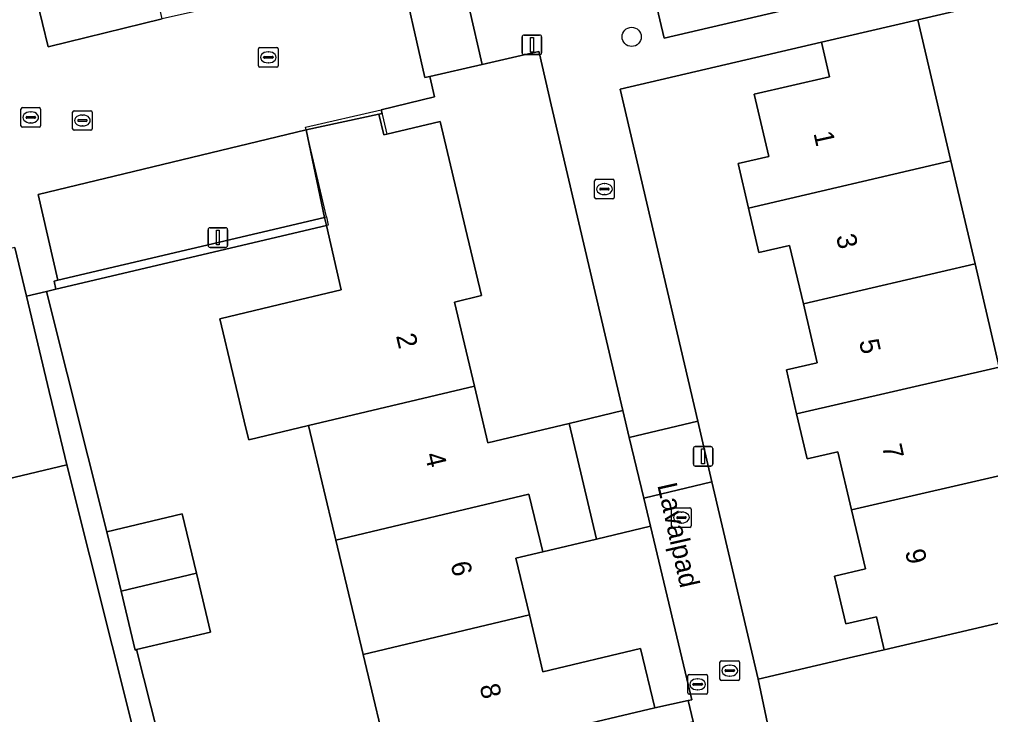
# Model space of a CAD drawing. Extents: x 158455 to 159797, y 387218 to 388672.
# Drawn here: x 159203.01 to 159252.49, y 388305.17 to 388340.61 of the extents above; entities that cross this region are included whole.
import ezdxf

# ---------------------------------------------------------------- set-up
doc = ezdxf.new("R2010")
doc.units = 0
for name, color, linetype in [('IMGEO_Boom', 7, 'Continuous'), ('IMGEO_Brandkraan', 7, 'Continuous'), ('IMGEO_Erf', 7, 'Continuous'), ('IMGEO_Groenvoorziening', 7, 'Continuous'), ('IMGEO_Kolk', 7, 'Continuous'), ('IMGEO_Lichtmast', 7, 'Continuous'), ('IMGEO_Muur', 7, 'Continuous'), ('IMGEO_Openbare_ruimte_label', 7, 'Continuous'), ('IMGEO_Pand', 7, 'Continuous'), ('IMGEO_Pand_nummerreeks', 7, 'Continuous'), ('IMGEO_Parkeervlak_open', 7, 'Continuous'), ('IMGEO_Rijbaan_lokaal_open', 7, 'Continuous'), ('IMGEO_Rioolput', 7, 'Continuous'), ('IMGEO_Voetpad_open', 7, 'Continuous')]:
    doc.layers.add(name, color=color, linetype=linetype)

msp = doc.modelspace()

# ---------------------------------------------------------------- linework, layer by layer
at = {"layer": 'IMGEO_Boom'}
msp.add_circle((159234.207, 388339.725), 0.489, dxfattribs=at)
at = {"layer": 'IMGEO_Brandkraan'}
for p, q in [((159237.069, 388306.287), (159237.069, 388307.139)), ((159237.144, 388307.213), (159237.996, 388307.213)), ((159237.557, 388306.993), (159237.582, 388306.993)), ((159238.07, 388307.139), (159238.07, 388306.287)), ((159237.328, 388306.707), (159237.328, 388306.719)), ((159237.766, 388306.67), (159237.368, 388306.67)), ((159237.371, 388306.756), (159237.769, 388306.756)), ((159237.58, 388306.433), (159237.555, 388306.433)), ((159237.812, 388306.719), (159237.812, 388306.707)), ((159237.996, 388306.213), (159237.144, 388306.213))]:
    msp.add_line(p, q, dxfattribs=at)
for points in [[(159237.069, 388306.287), (159237.069, 388307.139)], [(159237.144, 388307.213), (159237.996, 388307.213)], [(159238.07, 388307.139), (159238.07, 388306.287)], [(159237.996, 388306.213), (159237.144, 388306.213)]]:
    msp.add_lwpolyline(points, dxfattribs=at)
for centre, radius, start, end in [((159237.146, 388307.137), 0.0765, 91.552, 178.448), ((159237.146, 388307.137), 0.0765, 91.552, 178.448), ((159237.994, 388307.137), 0.0765, 1.552, 88.448), ((159237.994, 388307.137), 0.0765, 1.552, 88.448), ((159237.368, 388306.716), 0.0403, 85.8775, 175.7526), ((159237.365, 388306.706), 0.0366, 178.938, 274.7102), ((159237.769, 388306.713), 0.043, 264.8664, 352.4533), ((159237.773, 388306.718), 0.0386, 1.7309, 96.639), ((159237.146, 388306.289), 0.0765, 181.552, 268.448), ((159237.146, 388306.289), 0.0765, 181.552, 268.448), ((159237.994, 388306.289), 0.0765, 271.552, 358.448), ((159237.994, 388306.289), 0.0765, 271.552, 358.448)]:
    msp.add_arc(centre, radius, start, end, dxfattribs=at)
for centre, major_axis, ratio, start_param, end_param in [((159237.556, 388306.713), (-0.387, 0.002), 0.722429, 4.712389, 7.853982), ((159237.581, 388306.713), (-0.39, 0.002), 0.717154, 1.570796, 4.712389)]:
    msp.add_ellipse(centre, major_axis=major_axis, ratio=ratio, start_param=start_param, end_param=end_param, dxfattribs=at)
at = {"layer": 'IMGEO_Erf'}
for points in [[(159179.762, 388335.924), (159203.902, 388341.615), (159204.466, 388339.218), (159210.286, 388340.637), (159209.456, 388344.302), (159212.402, 388344.969), (159215.539, 388345.68), (159216.369, 388342.015), (159222.138, 388343.396), (159221.288, 388347.071), (159224.237, 388347.753), (159223.332, 388351.527), (159217.362, 388350.124), (159211.52, 388348.752), (159205.68, 388347.38), (159202.711, 388346.682), (159203.341, 388343.999), (159203.825, 388341.94), (159200.912, 388341.256)], [(159210.053, 388299.483), (159205.42, 388317.906), (159199.294, 388316.443), (159198.668, 388319.059), (159192.807, 388317.66), (159186.825, 388316.231), (159187.427, 388313.708), (159184.916, 388313.108), (159178.868, 388311.663), (159173.161, 388310.3), (159172.351, 388310.106), (159173.213, 388306.499), (159170.555, 388305.864), (159170.299, 388306.939), (159164.818, 388305.63), (159159.004, 388304.241)]]:
    msp.add_lwpolyline(points, dxfattribs=at)
for points in [[(159260.225, 388327.856), (159266.346, 388329.277), (159265.333, 388333.64), (159259.212, 388332.219), (159258.499, 388335.292), (159257.784, 388338.369), (159263.905, 388339.79), (159263.237, 388342.666), (159258.827, 388343.842), (159258.538, 388342.865), (159248.789, 388340.592), (159250.471, 388333.412), (159251.702, 388328.153), (159252.935, 388322.891), (159254.166, 388317.632), (159256.01, 388318.064), (159257.513, 388318.416), (159259.178, 388311.306), (159269.935, 388313.803), (159268.508, 388319.96), (159267.774, 388323.127), (159261.653, 388321.706), (159260.947, 388324.749)], [(159247.069, 388308.471), (159246.674, 388310.155), (159245.119, 388309.791), (159244.549, 388312.226), (159246.117, 388312.594), (159245.411, 388315.608), (159244.717, 388318.573), (159243.15, 388318.206), (159242.614, 388320.498), (159242.088, 388322.744), (159243.656, 388323.112), (159242.954, 388326.109), (159242.256, 388329.091), (159240.689, 388328.724), (159240.157, 388330.997), (159239.627, 388333.262), (159241.195, 388333.63), (159240.454, 388336.795), (159244.281, 388337.692), (159243.872, 388339.446), (159233.628, 388337.058), (159237.576, 388320.128), (159238.296, 388317.041), (159240.644, 388306.973), (159245.514, 388308.107)], [(159230.11, 388336.26), (159229.502, 388338.855), (159229.474, 388338.973), (159228.575, 388338.768), (159226.588, 388338.314), (159223.917, 388337.704), (159224.165, 388336.666), (159221.441, 388336.006), (159221.485, 388335.818), (159221.325, 388335.782), (159221.58, 388334.734), (159221.728, 388334.769), (159224.442, 388335.415), (159225.744, 388329.948), (159226.558, 388326.532), (159225.175, 388326.202), (159226.195, 388321.92), (159226.884, 388319.03), (159231.015, 388320.014), (159233.76, 388320.668)], [(159217.739, 388319.905), (159214.696, 388319.18), (159214.554, 388319.776), (159213.225, 388325.35), (159216.268, 388326.076), (159219.401, 388326.823), (159218.652, 388330.107), (159204.858, 388326.861), (159204.387, 388326.75), (159206.502, 388318.338), (159207.471, 388314.484), (159211.31, 388315.4), (159212.031, 388312.377), (159212.746, 388309.379), (159208.981, 388308.481), (159211.176, 388299.751), (159221.929, 388302.314), (159220.519, 388308.233), (159219.129, 388314.068)], [(159235.164, 388314.775), (159232.421, 388314.122), (159229.677, 388313.468), (159228.309, 388313.142), (159228.998, 388310.248), (159229.687, 388307.356), (159234.66, 388308.541), (159235.38, 388305.519), (159237.091, 388305.887), (159237.28, 388305.928)]]:
    msp.add_lwpolyline(points, close=True, dxfattribs=at)
at = {"layer": 'IMGEO_Groenvoorziening'}
msp.add_lwpolyline([(159257.674, 388310.954), (159247.069, 388308.471), (159245.514, 388308.107), (159240.644, 388306.973), (159242.211, 388299.556), (159242.757, 388298.591), (159243.011, 388297.531), (159255.817, 388300.461)], dxfattribs=at)
at = {"layer": 'IMGEO_Kolk'}
for p, q in [((159215.193, 388338.255), (159215.193, 388339.107)), ((159215.268, 388339.181), (159216.12, 388339.181)), ((159216.194, 388339.107), (159216.194, 388338.255)), ((159215.452, 388338.675), (159215.452, 388338.687)), ((159215.89, 388338.638), (159215.492, 388338.638)), ((159215.495, 388338.724), (159215.893, 388338.724)), ((159215.681, 388338.961), (159215.706, 388338.961)), ((159215.936, 388338.687), (159215.936, 388338.675)), ((159216.12, 388338.181), (159215.268, 388338.181)), ((159215.704, 388338.401), (159215.679, 388338.401)), ((159203.163, 388336.119), (159204.015, 388336.119)), ((159203.088, 388335.193), (159203.088, 388336.045)), ((159203.347, 388335.613), (159203.347, 388335.625)), ((159203.39, 388335.662), (159203.788, 388335.662)), ((159203.576, 388335.899), (159203.601, 388335.899)), ((159203.831, 388335.625), (159203.831, 388335.613)), ((159204.089, 388336.045), (159204.089, 388335.193)), ((159204.015, 388335.119), (159203.163, 388335.119)), ((159203.785, 388335.576), (159203.387, 388335.576)), ((159203.599, 388335.339), (159203.574, 388335.339)), ((159232.32, 388331.535), (159232.32, 388332.387)), ((159232.395, 388332.461), (159233.247, 388332.461)), ((159232.808, 388332.241), (159232.833, 388332.241)), ((159233.321, 388332.387), (159233.321, 388331.535)), ((159232.579, 388331.955), (159232.579, 388331.967)), ((159233.017, 388331.918), (159232.619, 388331.918)), ((159232.622, 388332.004), (159233.02, 388332.004)), ((159232.831, 388331.681), (159232.806, 388331.681)), ((159233.063, 388331.967), (159233.063, 388331.955)), ((159233.247, 388331.461), (159232.395, 388331.461)), ((159236.244, 388314.791), (159236.244, 388315.643)), ((159236.319, 388315.717), (159237.171, 388315.717)), ((159236.732, 388315.497), (159236.757, 388315.497)), ((159237.245, 388315.643), (159237.245, 388314.791)), ((159236.503, 388315.211), (159236.503, 388315.223)), ((159236.941, 388315.174), (159236.543, 388315.174)), ((159236.546, 388315.26), (159236.944, 388315.26)), ((159236.755, 388314.937), (159236.73, 388314.937)), ((159236.987, 388315.223), (159236.987, 388315.211)), ((159237.171, 388314.717), (159236.319, 388314.717))]:
    msp.add_line(p, q, dxfattribs=at)
for points in [[(159215.193, 388338.255), (159215.193, 388339.107)], [(159215.268, 388339.181), (159216.12, 388339.181)], [(159216.194, 388339.107), (159216.194, 388338.255)], [(159216.12, 388338.181), (159215.268, 388338.181)], [(159203.163, 388336.119), (159204.015, 388336.119)], [(159203.088, 388335.193), (159203.088, 388336.045)], [(159204.089, 388336.045), (159204.089, 388335.193)], [(159204.015, 388335.119), (159203.163, 388335.119)], [(159232.32, 388331.535), (159232.32, 388332.387)], [(159232.395, 388332.461), (159233.247, 388332.461)], [(159233.321, 388332.387), (159233.321, 388331.535)], [(159233.247, 388331.461), (159232.395, 388331.461)], [(159236.244, 388314.791), (159236.244, 388315.643)], [(159236.319, 388315.717), (159237.171, 388315.717)], [(159237.245, 388315.643), (159237.245, 388314.791)], [(159237.171, 388314.717), (159236.319, 388314.717)]]:
    msp.add_lwpolyline(points, dxfattribs=at)
for centre, radius, start, end in [((159215.27, 388339.105), 0.0765, 91.552, 178.448), ((159215.27, 388339.105), 0.0765, 91.552, 178.448), ((159216.118, 388339.105), 0.0765, 1.552, 88.448), ((159216.118, 388339.105), 0.0765, 1.552, 88.448), ((159215.492, 388338.684), 0.0403, 85.8775, 175.7526), ((159215.489, 388338.674), 0.0366, 178.938, 274.7102), ((159215.893, 388338.681), 0.043, 264.8664, 352.4533), ((159215.897, 388338.686), 0.0386, 1.7309, 96.639), ((159215.27, 388338.257), 0.0765, 181.552, 268.448), ((159215.27, 388338.257), 0.0765, 181.552, 268.448), ((159216.118, 388338.257), 0.0765, 271.552, 358.448), ((159216.118, 388338.257), 0.0765, 271.552, 358.448), ((159203.165, 388336.043), 0.0765, 91.552, 178.448), ((159203.165, 388336.043), 0.0765, 91.552, 178.448), ((159204.013, 388336.043), 0.0765, 1.552, 88.448), ((159204.013, 388336.043), 0.0765, 1.552, 88.448), ((159203.387, 388335.622), 0.0403, 85.8775, 175.7526), ((159203.384, 388335.612), 0.0366, 178.938, 274.7102), ((159203.788, 388335.619), 0.043, 264.8664, 352.4533), ((159203.792, 388335.624), 0.0386, 1.7309, 96.639), ((159203.165, 388335.195), 0.0765, 181.552, 268.448), ((159203.165, 388335.195), 0.0765, 181.552, 268.448), ((159204.013, 388335.195), 0.0765, 271.552, 358.448), ((159204.013, 388335.195), 0.0765, 271.552, 358.448), ((159232.397, 388332.385), 0.0765, 91.552, 178.448), ((159232.397, 388332.385), 0.0765, 91.552, 178.448), ((159233.245, 388332.385), 0.0765, 1.552, 88.448), ((159233.245, 388332.385), 0.0765, 1.552, 88.448), ((159232.619, 388331.964), 0.0403, 85.8775, 175.7526), ((159232.616, 388331.954), 0.0366, 178.938, 274.7102), ((159233.02, 388331.961), 0.043, 264.8664, 352.4533), ((159233.024, 388331.966), 0.0386, 1.7309, 96.639), ((159232.397, 388331.537), 0.0765, 181.552, 268.448), ((159232.397, 388331.537), 0.0765, 181.552, 268.448), ((159233.245, 388331.537), 0.0765, 271.552, 358.448), ((159233.245, 388331.537), 0.0765, 271.552, 358.448), ((159236.321, 388315.641), 0.0765, 91.552, 178.448), ((159236.321, 388315.641), 0.0765, 91.552, 178.448), ((159237.169, 388315.641), 0.0765, 1.552, 88.448), ((159237.169, 388315.641), 0.0765, 1.552, 88.448), ((159236.543, 388315.22), 0.0403, 85.8775, 175.7526), ((159236.54, 388315.21), 0.0366, 178.938, 274.7102), ((159236.944, 388315.217), 0.043, 264.8664, 352.4533), ((159236.948, 388315.222), 0.0386, 1.7309, 96.639), ((159236.321, 388314.793), 0.0765, 181.552, 268.448), ((159236.321, 388314.793), 0.0765, 181.552, 268.448), ((159237.169, 388314.793), 0.0765, 271.552, 358.448), ((159237.169, 388314.793), 0.0765, 271.552, 358.448)]:
    msp.add_arc(centre, radius, start, end, dxfattribs=at)
for centre, major_axis, ratio, start_param, end_param in [((159215.68, 388338.681), (-0.387, 0.002), 0.722429, 4.712389, 7.853982), ((159215.705, 388338.681), (-0.39, 0.002), 0.717154, 1.570796, 4.712389), ((159203.575, 388335.619), (-0.387, 0.002), 0.722429, 4.712389, 7.853982), ((159203.6, 388335.619), (-0.39, 0.002), 0.717154, 1.570796, 4.712389), ((159232.807, 388331.961), (-0.387, 0.002), 0.722429, 4.712389, 7.853982), ((159232.832, 388331.961), (-0.39, 0.002), 0.717154, 1.570796, 4.712389), ((159236.731, 388315.217), (-0.387, 0.002), 0.722429, 4.712389, 7.853982), ((159236.756, 388315.217), (-0.39, 0.002), 0.717154, 1.570796, 4.712389)]:
    msp.add_ellipse(centre, major_axis=major_axis, ratio=ratio, start_param=start_param, end_param=end_param, dxfattribs=at)
at = {"layer": 'IMGEO_Lichtmast'}
for p, q in [((159228.627, 388338.918), (159228.627, 388339.718)), ((159228.627, 388339.718), (159228.627, 388338.918)), ((159228.727, 388339.818), (159229.517, 388339.818)), ((159229.517, 388339.818), (159228.727, 388339.818)), ((159229.617, 388339.718), (159229.617, 388338.918)), ((159229.617, 388338.918), (159229.617, 388339.718)), ((159229.517, 388338.818), (159228.727, 388338.818)), ((159228.727, 388338.818), (159229.517, 388338.818)), ((159212.625, 388329.093), (159212.625, 388329.893)), ((159212.625, 388329.893), (159212.625, 388329.093)), ((159212.725, 388329.993), (159213.515, 388329.993)), ((159213.515, 388329.993), (159212.725, 388329.993)), ((159213.615, 388329.893), (159213.615, 388329.093)), ((159213.615, 388329.093), (159213.615, 388329.893)), ((159213.515, 388328.993), (159212.725, 388328.993)), ((159212.725, 388328.993), (159213.515, 388328.993)), ((159237.449, 388318.837), (159238.239, 388318.837)), ((159238.239, 388318.837), (159237.449, 388318.837)), ((159237.349, 388317.937), (159237.349, 388318.737)), ((159237.349, 388318.737), (159237.349, 388317.937)), ((159238.339, 388318.737), (159238.339, 388317.937)), ((159238.339, 388317.937), (159238.339, 388318.737)), ((159238.239, 388317.837), (159237.449, 388317.837)), ((159237.449, 388317.837), (159238.239, 388317.837))]:
    msp.add_line(p, q, dxfattribs=at)
for points in [[(159229.047, 388339.693), (159229.197, 388339.693), (159229.197, 388338.943), (159229.047, 388338.943), (159229.047, 388339.693)], [(159213.045, 388329.868), (159213.195, 388329.868), (159213.195, 388329.118), (159213.045, 388329.118), (159213.045, 388329.868)], [(159237.769, 388318.712), (159237.919, 388318.712), (159237.919, 388317.962), (159237.769, 388317.962), (159237.769, 388318.712)]]:
    msp.add_lwpolyline(points, dxfattribs=at)
for centre, start, end in [((159228.727, 388339.718), 90, 180), ((159228.727, 388339.718), 90, 180), ((159229.517, 388339.718), 0, 90), ((159229.517, 388339.718), 360, 90), ((159228.727, 388338.918), 180, 270), ((159228.727, 388338.918), 180, 270), ((159229.517, 388338.918), 270, 0), ((159229.517, 388338.918), 270, 0), ((159212.725, 388329.893), 90, 180), ((159212.725, 388329.893), 90, 180), ((159213.515, 388329.893), 0, 90), ((159213.515, 388329.893), 360, 90), ((159212.725, 388329.093), 180, 270), ((159212.725, 388329.093), 180, 270), ((159213.515, 388329.093), 270, 0), ((159213.515, 388329.093), 270, 0), ((159237.449, 388318.737), 90, 180), ((159237.449, 388318.737), 90, 180), ((159238.239, 388318.737), 0, 90), ((159238.239, 388318.737), 360, 90), ((159237.449, 388317.937), 180, 270), ((159237.449, 388317.937), 180, 270), ((159238.239, 388317.937), 270, 0), ((159238.239, 388317.937), 270, 0)]:
    msp.add_arc(centre, 0.1, start, end, dxfattribs=at)
at = {"layer": 'IMGEO_Muur'}
for points in [[(159248.789, 388340.592), (159258.538, 388342.865), (159258.827, 388343.842)], [(159217.621, 388334.992), (159217.591, 388335.12), (159221.441, 388336.006)], [(159221.441, 388336.006), (159221.728, 388334.769)], [(159218.652, 388330.543), (159217.621, 388334.992)], [(159218.652, 388330.543), (159218.748, 388330.129), (159204.858, 388326.861)], [(159204.973, 388327.318), (159218.652, 388330.543)], [(159204.858, 388326.861), (159204.78, 388327.272), (159204.973, 388327.318)]]:
    msp.add_lwpolyline(points, dxfattribs=at)
at = {"layer": 'IMGEO_Pand'}
for points in [[(159250.471, 388333.412), (159248.789, 388340.592), (159243.872, 388339.446), (159244.281, 388337.692), (159240.454, 388336.795), (159241.195, 388333.63), (159239.627, 388333.262), (159240.157, 388330.997)], [(159225.744, 388329.948), (159224.442, 388335.415), (159221.728, 388334.769), (159221.58, 388334.734), (159221.325, 388335.782), (159217.621, 388334.992), (159218.558, 388330.521), (159218.652, 388330.107), (159219.401, 388326.823), (159216.268, 388326.076), (159213.225, 388325.35), (159214.554, 388319.776), (159214.696, 388319.18), (159217.739, 388319.905), (159226.195, 388321.92), (159225.175, 388326.202), (159226.558, 388326.532)], [(159250.471, 388333.412), (159240.157, 388330.997), (159240.689, 388328.724), (159242.256, 388329.091), (159242.954, 388326.109), (159251.702, 388328.153)], [(159198.668, 388319.059), (159199.294, 388316.443), (159205.42, 388317.906), (159204.796, 388320.523), (159204.527, 388321.647), (159203.366, 388326.51), (159202.774, 388328.99), (159199.614, 388328.236), (159198.476, 388333), (159195.505, 388332.29)], [(159242.614, 388320.498), (159252.935, 388322.891), (159251.702, 388328.153), (159242.954, 388326.109), (159243.656, 388323.112), (159242.088, 388322.744)], [(159245.411, 388315.608), (159254.166, 388317.632), (159252.935, 388322.891), (159242.614, 388320.498), (159243.15, 388318.206), (159244.717, 388318.573)], [(159231.015, 388320.014), (159226.884, 388319.03), (159226.195, 388321.92), (159217.739, 388319.905), (159219.129, 388314.068), (159228.974, 388316.414), (159229.677, 388313.468), (159232.421, 388314.122)], [(159231.015, 388320.014), (159232.421, 388314.122), (159235.164, 388314.775), (159234.821, 388316.213), (159234.087, 388319.296), (159233.76, 388320.668)], [(159256.01, 388318.064), (159254.166, 388317.632), (159245.411, 388315.608), (159246.117, 388312.594), (159244.549, 388312.226), (159245.119, 388309.791), (159246.674, 388310.155), (159247.069, 388308.471), (159257.674, 388310.954), (159259.178, 388311.306), (159257.513, 388318.416)], [(159219.129, 388314.068), (159220.519, 388308.233), (159228.998, 388310.248), (159228.309, 388313.142), (159229.677, 388313.468), (159228.974, 388316.414)], [(159207.471, 388314.484), (159207.718, 388313.448), (159208.192, 388311.462), (159212.031, 388312.377), (159211.31, 388315.4)], [(159212.031, 388312.377), (159208.192, 388311.462), (159208.907, 388308.463), (159208.981, 388308.481), (159212.746, 388309.379)], [(159228.998, 388310.248), (159220.519, 388308.233), (159221.929, 388302.314), (159230.517, 388304.36), (159235.38, 388305.519), (159234.66, 388308.541), (159229.687, 388307.356)]]:
    msp.add_lwpolyline(points, close=True, dxfattribs=at)
at = {"layer": 'IMGEO_Parkeervlak_open'}
for points in [[(159249.686, 388346.852), (159234.985, 388343.41), (159235.862, 388339.661), (159255.549, 388344.271), (159254.672, 388348.02)], [(159217.621, 388334.992), (159203.968, 388331.682), (159204.973, 388327.318), (159218.558, 388330.521)]]:
    msp.add_lwpolyline(points, close=True, dxfattribs=at)
at = {"layer": 'IMGEO_Rijbaan_lokaal_open'}
for points in [[(159255.549, 388344.271), (159235.862, 388339.661), (159234.985, 388343.41), (159249.686, 388346.852), (159248.798, 388350.646), (159226.392, 388345.269), (159224.895, 388344.91), (159225.087, 388344.078), (159225.264, 388344.119), (159226.588, 388338.314), (159228.575, 388338.768), (159229.474, 388338.973), (159229.502, 388338.855), (159230.11, 388336.26), (159233.76, 388320.668), (159234.087, 388319.296), (159237.576, 388320.128), (159233.628, 388337.058), (159243.872, 388339.446), (159248.789, 388340.592), (159258.538, 388342.865)], [(159202.774, 388328.99), (159203.366, 388326.51), (159204.387, 388326.75), (159204.858, 388326.861), (159204.78, 388327.272), (159204.973, 388327.318), (159203.968, 388331.682), (159217.621, 388334.992), (159221.325, 388335.782), (159221.485, 388335.818), (159221.441, 388336.006), (159224.165, 388336.666), (159223.917, 388337.704), (159223.673, 388337.649), (159222.351, 388343.445), (159222.138, 388343.396), (159216.369, 388342.015), (159213.256, 388341.31), (159210.286, 388340.637), (159204.466, 388339.218), (159203.902, 388341.615), (159179.762, 388335.924)]]:
    msp.add_lwpolyline(points, dxfattribs=at)
msp.add_lwpolyline([(159223.917, 388337.704), (159226.588, 388338.314), (159225.264, 388344.119), (159225.087, 388344.078), (159222.351, 388343.445), (159223.673, 388337.649)], close=True, dxfattribs=at)
at = {"layer": 'IMGEO_Rioolput'}
for p, q in [((159205.719, 388335.034), (159205.719, 388335.886)), ((159205.794, 388335.96), (159206.646, 388335.96)), ((159206.207, 388335.74), (159206.232, 388335.74)), ((159206.72, 388335.886), (159206.72, 388335.034)), ((159205.978, 388335.454), (159205.978, 388335.466)), ((159206.416, 388335.417), (159206.018, 388335.417)), ((159206.021, 388335.503), (159206.419, 388335.503)), ((159206.23, 388335.18), (159206.205, 388335.18)), ((159206.462, 388335.466), (159206.462, 388335.454)), ((159206.646, 388334.96), (159205.794, 388334.96)), ((159238.781, 388307.91), (159239.633, 388307.91)), ((159238.706, 388306.984), (159238.706, 388307.836)), ((159238.965, 388307.404), (159238.965, 388307.416)), ((159239.008, 388307.453), (159239.406, 388307.453)), ((159239.194, 388307.69), (159239.219, 388307.69)), ((159239.449, 388307.416), (159239.449, 388307.404)), ((159239.707, 388307.836), (159239.707, 388306.984)), ((159239.633, 388306.91), (159238.781, 388306.91)), ((159239.403, 388307.367), (159239.005, 388307.367)), ((159239.217, 388307.13), (159239.192, 388307.13))]:
    msp.add_line(p, q, dxfattribs=at)
for points in [[(159205.719, 388335.034), (159205.719, 388335.886)], [(159205.794, 388335.96), (159206.646, 388335.96)], [(159206.72, 388335.886), (159206.72, 388335.034)], [(159206.646, 388334.96), (159205.794, 388334.96)], [(159238.781, 388307.91), (159239.633, 388307.91)], [(159238.706, 388306.984), (159238.706, 388307.836)], [(159239.707, 388307.836), (159239.707, 388306.984)], [(159239.633, 388306.91), (159238.781, 388306.91)]]:
    msp.add_lwpolyline(points, dxfattribs=at)
for centre, radius, start, end in [((159205.796, 388335.884), 0.0765, 91.552, 178.448), ((159205.796, 388335.884), 0.0765, 91.552, 178.448), ((159206.644, 388335.884), 0.0765, 1.552, 88.448), ((159206.644, 388335.884), 0.0765, 1.552, 88.448), ((159206.018, 388335.463), 0.0403, 85.8775, 175.7526), ((159206.015, 388335.453), 0.0366, 178.938, 274.7102), ((159206.419, 388335.46), 0.043, 264.8664, 352.4533), ((159206.423, 388335.465), 0.0386, 1.7309, 96.639), ((159205.796, 388335.036), 0.0765, 181.552, 268.448), ((159205.796, 388335.036), 0.0765, 181.552, 268.448), ((159206.644, 388335.036), 0.0765, 271.552, 358.448), ((159206.644, 388335.036), 0.0765, 271.552, 358.448), ((159238.783, 388307.834), 0.0765, 91.552, 178.448), ((159238.783, 388307.834), 0.0765, 91.552, 178.448), ((159239.631, 388307.834), 0.0765, 1.552, 88.448), ((159239.631, 388307.834), 0.0765, 1.552, 88.448), ((159239.005, 388307.413), 0.0403, 85.8775, 175.7526), ((159239.002, 388307.403), 0.0366, 178.938, 274.7102), ((159239.406, 388307.41), 0.043, 264.8664, 352.4533), ((159239.41, 388307.415), 0.0386, 1.7309, 96.639), ((159238.783, 388306.986), 0.0765, 181.552, 268.448), ((159238.783, 388306.986), 0.0765, 181.552, 268.448), ((159239.631, 388306.986), 0.0765, 271.552, 358.448), ((159239.631, 388306.986), 0.0765, 271.552, 358.448)]:
    msp.add_arc(centre, radius, start, end, dxfattribs=at)
for centre, major_axis, ratio, start_param, end_param in [((159206.206, 388335.46), (-0.387, 0.002), 0.722429, 4.712389, 7.853982), ((159206.231, 388335.46), (-0.39, 0.002), 0.717154, 1.570796, 4.712389), ((159239.193, 388307.41), (-0.387, 0.002), 0.722429, 4.712389, 7.853982), ((159239.218, 388307.41), (-0.39, 0.002), 0.717154, 1.570796, 4.712389)]:
    msp.add_ellipse(centre, major_axis=major_axis, ratio=ratio, start_param=start_param, end_param=end_param, dxfattribs=at)
at = {"layer": 'IMGEO_Voetpad_open'}
for points in [[(159218.652, 388330.107), (159218.558, 388330.521), (159204.973, 388327.318), (159204.78, 388327.272), (159204.858, 388326.861)], [(159207.471, 388314.484), (159206.502, 388318.338), (159204.387, 388326.75), (159203.366, 388326.51), (159204.527, 388321.647), (159204.796, 388320.523), (159205.42, 388317.906), (159210.053, 388299.483), (159203.48, 388297.916), (159203.742, 388296.816), (159210.329, 388298.386), (159211.928, 388298.766), (159237.338, 388304.821), (159237.091, 388305.887), (159235.38, 388305.519), (159230.517, 388304.36), (159221.929, 388302.314), (159211.176, 388299.751), (159208.981, 388308.481), (159208.907, 388308.463), (159208.192, 388311.462), (159207.718, 388313.448)], [(159234.821, 388316.213), (159238.296, 388317.041), (159237.576, 388320.128), (159234.087, 388319.296)], [(159240.644, 388306.973), (159238.296, 388317.041), (159234.821, 388316.213), (159235.164, 388314.775), (159237.28, 388305.928), (159237.091, 388305.887), (159237.338, 388304.821), (159238.799, 388298.5), (159238.877, 388298.162), (159239.73, 388294.476), (159239.973, 388293.425), (159241.206, 388288.092), (159241.848, 388285.315), (159245.727, 388286.216), (159245.102, 388288.821), (159243.452, 388295.696), (159243.011, 388297.531), (159242.757, 388298.591), (159242.211, 388299.556)]]:
    msp.add_lwpolyline(points, close=True, dxfattribs=at)

# ---------------------------------------------------------------- texts
at = {"layer": 'IMGEO_Openbare_ruimte_label'}
msp.add_text('Lavalpad', height=1, rotation=282.6469, dxfattribs=at).set_placement((159235.508, 388316.87))
at = {"layer": 'IMGEO_Pand_nummerreeks'}
for s, rotation, p in [('1', 282.3469, (159243.467, 388334.813)), ('3', 282.3469, (159244.616, 388329.569)), ('2', 283.3554, (159222.191, 388324.487)), ('5', 282.3469, (159245.788, 388324.212)), ('7', 282.3469, (159246.961, 388318.856)), ('4', 283.3548, (159223.658, 388318.425)), ('9', 282.347, (159248.133, 388313.499)), ('6', 283.3548, (159224.969, 388312.868)), ('8', 283.3548, (159226.452, 388306.624))]:
    msp.add_text(s, height=1, rotation=rotation, dxfattribs=at).set_placement(p)

doc.saveas('drawing.dxf')
